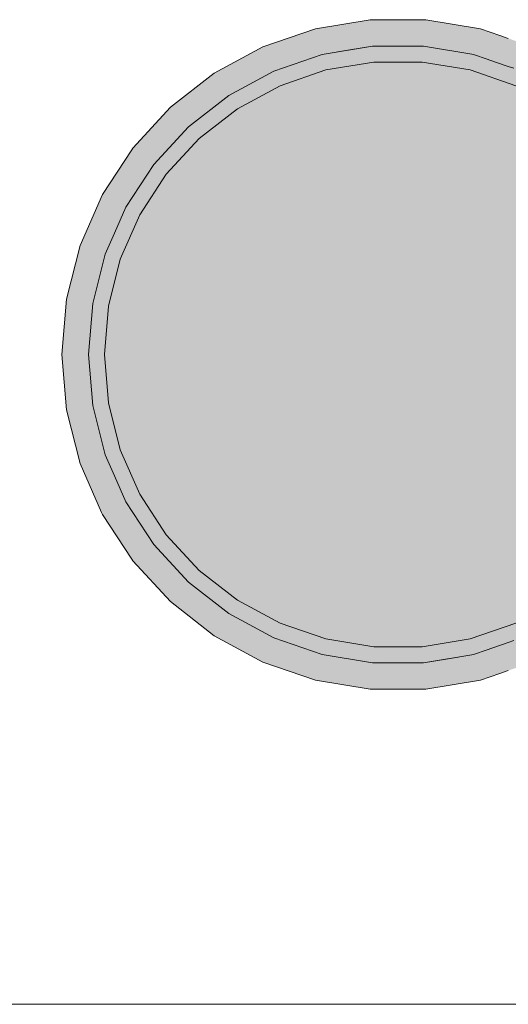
# Model space of a CAD drawing. Header units: millimetres. Extents: x 321 to 585, y -277 to 9.
# Tile 361 of 656: x 529.917 to 530.256, y -239.087 to -238.405. Entities that reach past the tile are written whole.
import ezdxf

# ---------------------------------------------------------------- set-up
doc = ezdxf.new("R2010")
doc.units = ezdxf.units.MM
doc.header["$MEASUREMENT"] = 0
doc.layers.add('IFC-Laje-Contorno', color=134, linetype='Continuous', lineweight=5)
doc.layers.add('TQ-Conexões', color=9, linetype='Continuous', lineweight=18)

msp = doc.modelspace()

# ---------------------------------------------------------------- hatches: boundary and pattern name
at = {"layer": 'TQ-Conexões', "linetype": 'Continuous'}
for points in [[(530.1266, -238.42906), (530.13464, -238.42324), (530.15998, -238.4049), (530.12208, -238.41123), (530.12512, -238.42324)], [(530.15998, -238.4049), (530.1266, -238.42906), (530.16149, -238.42324), (530.19687, -238.42324)], [(530.19687, -238.42324), (530.19737, -238.41725), (530.19839, -238.4049), (530.15998, -238.4049), (530.18798, -238.41882)], [(530.19839, -238.4049), (530.19687, -238.42324), (530.23177, -238.42906), (530.23628, -238.41123)], [(530.12208, -238.41123), (530.08575, -238.42371), (530.05196, -238.44199), (530.02165, -238.46558), (529.99562, -238.49384), (529.99488, -238.49498), (529.97462, -238.52601), (529.98552, -238.53191), (529.9908, -238.53476), (530.01015, -238.50515), (530.03411, -238.47912), (530.06203, -238.4574), (530.09314, -238.44056), (530.1266, -238.42906)], [(530.29204, -238.43421), (530.28776, -238.4319), (530.27944, -238.4274), (530.27342, -238.42414), (530.27262, -238.42371), (530.27231, -238.42441), (530.27002, -238.42962), (530.27239, -238.42906), (530.27259, -238.42434), (530.27239, -238.42906), (530.27537, -238.42761), (530.273, -238.42424), (530.27582, -238.42825), (530.27972, -238.43379), (530.28525, -238.43249), (530.27972, -238.43379), (530.27582, -238.42825), (530.27537, -238.42761), (530.27239, -238.42906), (530.27002, -238.42962), (530.26969, -238.43037), (530.27231, -238.42441), (530.26082, -238.42712), (530.27231, -238.42441), (530.27262, -238.42371), (530.25556, -238.41785), (530.24969, -238.41583), (530.23628, -238.41123), (530.2425, -238.41753), (530.24694, -238.42204), (530.23628, -238.41123), (530.23324, -238.42325), (530.23177, -238.42906), (530.23219, -238.4292), (530.23834, -238.42602), (530.2323, -238.42915), (530.23854, -238.42612), (530.2323, -238.42915), (530.23219, -238.4292), (530.23259, -238.4292), (530.23219, -238.4292), (530.24256, -238.43143), (530.24283, -238.4309), (530.24384, -238.42899), (530.24283, -238.4309), (530.24256, -238.43143), (530.24397, -238.43109), (530.25099, -238.43286), (530.2494, -238.432), (530.24659, -238.43048), (530.2494, -238.432), (530.25099, -238.43286), (530.25134, -238.43232), (530.25823, -238.43347), (530.25363, -238.42881), (530.25896, -238.43421), (530.25823, -238.43347), (530.25134, -238.43232), (530.25099, -238.43286), (530.24397, -238.43109), (530.24256, -238.43143), (530.25214, -238.43348), (530.24256, -238.43143), (530.23219, -238.4292), (530.24024, -238.43197), (530.24676, -238.43421), (530.25322, -238.43407), (530.25273, -238.4338), (530.25322, -238.43407), (530.25555, -238.43421), (530.25322, -238.43407), (530.24676, -238.43421), (530.25349, -238.43421), (530.25413, -238.43421), (530.25349, -238.43421), (530.24676, -238.43421), (530.25451, -238.43476), (530.25988, -238.43514), (530.26179, -238.43421), (530.25988, -238.43514), (530.25451, -238.43476), (530.25742, -238.43634), (530.25451, -238.43476), (530.24676, -238.43421), (530.25556, -238.43724), (530.25974, -238.43759), (530.25556, -238.43724), (530.25942, -238.43856), (530.26089, -238.43822), (530.26253, -238.43783), (530.25942, -238.43856), (530.26522, -238.44056), (530.29634, -238.4574), (530.26687, -238.43681), (530.26801, -238.43421), (530.27348, -238.43421), (530.27654, -238.43421), (530.27675, -238.43421), (530.27654, -238.43421), (530.27348, -238.43421), (530.26801, -238.43421), (530.26763, -238.43507), (530.26687, -238.43681), (530.26918, -238.43627), (530.27432, -238.43506), (530.27694, -238.43444), (530.27791, -238.43421), (530.27694, -238.43444), (530.27432, -238.43506), (530.26687, -238.43681), (530.27903, -238.44531), (530.28718, -238.44811), (530.27903, -238.44531), (530.29634, -238.4574), (530.28903, -238.44875), (530.28962, -238.44895), (530.28903, -238.44875), (530.29634, -238.4574), (530.29064, -238.4493), (530.28001, -238.43421), (530.2811, -238.43421), (530.2891, -238.43421), (530.2811, -238.43421), (530.28001, -238.43421), (530.29634, -238.4574), (530.32426, -238.47912), (530.34821, -238.50515), (530.35296, -238.50145), (530.36273, -238.49384), (530.3377, -238.46665), (530.33672, -238.46558), (530.30641, -238.44199)], [(530.16149, -238.42324), (530.14577, -238.42586), (530.1266, -238.42906), (530.11966, -238.43421), (530.1279, -238.43421), (530.11966, -238.43421), (530.09756, -238.45062), (530.1293, -238.43972), (530.14005, -238.43421), (530.15377, -238.42719), (530.16193, -238.42855)], [(530.16149, -238.42324), (530.1624, -238.43421), (530.19597, -238.43421)], [(530.19643, -238.42855), (530.19687, -238.42324), (530.16149, -238.42324), (530.18445, -238.43055), (530.19597, -238.43421), (530.22906, -238.43972), (530.2046, -238.42719), (530.19687, -238.42324)], [(530.23177, -238.42906), (530.19687, -238.42324), (530.22906, -238.43972), (530.26081, -238.45062)], [(530.06203, -238.4574), (530.03411, -238.47912), (530.01015, -238.50515), (529.9908, -238.53476), (529.98295, -238.55265), (529.97659, -238.56716), (529.98161, -238.56889), (529.98699, -238.57074), (530.00048, -238.53999), (530.01883, -238.51191), (530.04156, -238.48722), (530.06805, -238.4666), (530.09756, -238.45062), (530.1266, -238.42906), (530.09314, -238.44056)], [(530.15377, -238.42719), (530.1293, -238.43972), (530.1624, -238.43421)], [(530.15377, -238.42719), (530.15734, -238.43009), (530.1624, -238.43421), (530.16193, -238.42855), (530.16186, -238.42854)], [(530.23177, -238.42906), (530.23205, -238.42927), (530.24011, -238.432), (530.24664, -238.43421), (530.25556, -238.43724), (530.24676, -238.43421), (530.24024, -238.43197), (530.23219, -238.4292)], [(530.29634, -238.4574), (530.26522, -238.44056), (530.25938, -238.43857), (530.24925, -238.44096), (530.25938, -238.43857), (530.25552, -238.43726), (530.25942, -238.43856), (530.25556, -238.43724), (530.24662, -238.43421), (530.24658, -238.43421), (530.24277, -238.43421), (530.24658, -238.43421), (530.24662, -238.43421), (530.24009, -238.43201), (530.23205, -238.42927), (530.23679, -238.43279), (530.23871, -238.43421), (530.24784, -238.44099), (530.24814, -238.44122), (530.26081, -238.45062), (530.29032, -238.4666), (530.31681, -238.48722), (530.33954, -238.51191), (530.35789, -238.53999), (530.36291, -238.53728), (530.36757, -238.53476), (530.35892, -238.52153), (530.34821, -238.50515), (530.32426, -238.47912)], [(530.1293, -238.43972), (530.09756, -238.45062), (530.06805, -238.4666), (530.04156, -238.48722), (530.01883, -238.51191), (530.00048, -238.53999), (529.98699, -238.57074), (529.97876, -238.60326), (529.97599, -238.63671), (529.97876, -238.67015), (529.98699, -238.70269), (530.00048, -238.73343), (530.01883, -238.76152), (530.04156, -238.78621), (530.06805, -238.80683), (530.09756, -238.82279), (530.1293, -238.83369), (530.1624, -238.83921), (530.19597, -238.83921), (530.22906, -238.83369), (530.26081, -238.82279), (530.29032, -238.80683), (530.31681, -238.78621), (530.33954, -238.76152), (530.35789, -238.73343), (530.37138, -238.70269), (530.37961, -238.67015), (530.38238, -238.63671), (530.37961, -238.60326), (530.37138, -238.57074), (530.35789, -238.53999), (530.33954, -238.51191), (530.31681, -238.48722), (530.29032, -238.4666), (530.26081, -238.45062), (530.22906, -238.43972), (530.19597, -238.43421), (530.1624, -238.43421)], [(529.96952, -238.58329), (529.97462, -238.52601), (529.95919, -238.56119)], [(529.9908, -238.53476), (529.98471, -238.53147), (529.97462, -238.52601), (529.9679, -238.60146), (529.97659, -238.56716), (529.98295, -238.55265)], [(529.95919, -238.56119), (529.94975, -238.59843), (529.94658, -238.63671), (529.94975, -238.67499), (529.95919, -238.71224), (529.9679, -238.67197), (529.96498, -238.63671), (529.9679, -238.60146)], [(529.96938, -238.58361), (529.96942, -238.58309), (529.95919, -238.56119), (529.9658, -238.59176)], [(529.97619, -238.61341), (529.97659, -238.56716), (529.9679, -238.60146), (529.97328, -238.62491), (529.97599, -238.63671)], [(529.97659, -238.56716), (529.97599, -238.63671), (529.97876, -238.60326), (529.98699, -238.57074)], [(529.9679, -238.60146), (529.96952, -238.58329), (529.9658, -238.59176)], [(529.96952, -238.58329), (529.96942, -238.58309), (529.96938, -238.58361)], [(529.9679, -238.60146), (529.96498, -238.63671), (529.9679, -238.67197), (529.97599, -238.63671)], [(529.97599, -238.63671), (529.97328, -238.6485), (529.9679, -238.67197), (529.97659, -238.70626), (529.97619, -238.65999)], [(529.97599, -238.63671), (529.97659, -238.70626), (529.98699, -238.70269), (529.97876, -238.67015)], [(529.9679, -238.67197), (529.9658, -238.68166), (529.96952, -238.69013)], [(529.9908, -238.73867), (529.98296, -238.72079), (529.97659, -238.70626), (529.9679, -238.67197), (529.97462, -238.74742), (529.98471, -238.74196)], [(529.97339, -238.73825), (529.96938, -238.68982), (529.9658, -238.68166), (529.95919, -238.71224), (529.97404, -238.7461), (529.97462, -238.74742), (529.96952, -238.69013), (529.96938, -238.68982)], [(530.09756, -238.82279), (530.06805, -238.80683), (530.04156, -238.78621), (530.01883, -238.76152), (530.00048, -238.73343), (529.98699, -238.70269), (529.98161, -238.70454), (529.97659, -238.70626), (529.98296, -238.72079), (529.9908, -238.73867), (530.01015, -238.76828), (530.03411, -238.79431), (530.06203, -238.81603), (530.09314, -238.83287), (530.1266, -238.84435), (530.1293, -238.83369)], [(530.31681, -238.78621), (530.29032, -238.80683), (530.26081, -238.82279), (530.24815, -238.83219), (530.24783, -238.83243), (530.23693, -238.84065), (530.24788, -238.83246), (530.24822, -238.8322), (530.25637, -238.83413), (530.24822, -238.8322), (530.24788, -238.83246), (530.23693, -238.84065), (530.23217, -238.84421), (530.24025, -238.84144), (530.25556, -238.83618), (530.25944, -238.83485), (530.26522, -238.83287), (530.29634, -238.81603), (530.32426, -238.79431), (530.34821, -238.76828), (530.35893, -238.75188), (530.36757, -238.73867), (530.36291, -238.73615), (530.35789, -238.73343), (530.33954, -238.76152)], [(530.09314, -238.83287), (530.06203, -238.81603), (530.03411, -238.79431), (530.01015, -238.76828), (529.9908, -238.73867), (529.98552, -238.74152), (529.97462, -238.74742), (529.99488, -238.77845), (529.99562, -238.77958), (530.02165, -238.80785), (530.05196, -238.83144), (530.08575, -238.84972), (530.12208, -238.8622), (530.1266, -238.84435)], [(530.27971, -238.83964), (530.2788, -238.83921), (530.26885, -238.83708), (530.27791, -238.83921), (530.26918, -238.83715), (530.26903, -238.83727), (530.26845, -238.83698), (530.26887, -238.8374), (530.2707, -238.83921), (530.26885, -238.83742), (530.27047, -238.83921), (530.27583, -238.84516), (530.27301, -238.84917), (530.2723, -238.849), (530.26968, -238.84304), (530.26686, -238.83661), (530.26522, -238.83287), (530.26393, -238.83591), (530.26522, -238.83287), (530.25944, -238.83485), (530.26254, -238.83558), (530.2624, -238.8395), (530.26254, -238.83558), (530.26091, -238.8352), (530.25944, -238.83485), (530.25958, -238.83592), (530.25944, -238.83485), (530.25556, -238.83618), (530.24025, -238.84144), (530.254, -238.83894), (530.25457, -238.84055), (530.25507, -238.83836), (530.25742, -238.83709), (530.25507, -238.83836), (530.25457, -238.84055), (530.25365, -238.8446), (530.25825, -238.83993), (530.25988, -238.83828), (530.25365, -238.8446), (530.25805, -238.84564), (530.25963, -238.84601), (530.27177, -238.84887), (530.25963, -238.84601), (530.25805, -238.84564), (530.25365, -238.8446), (530.25457, -238.84055), (530.25389, -238.84066), (530.25457, -238.84055), (530.254, -238.83894), (530.25293, -238.84082), (530.254, -238.83894), (530.24025, -238.84144), (530.24397, -238.84231), (530.24945, -238.8414), (530.24397, -238.84231), (530.24661, -238.84294), (530.25113, -238.844), (530.24661, -238.84294), (530.24397, -238.84231), (530.24025, -238.84144), (530.24116, -238.84278), (530.24025, -238.84144), (530.23217, -238.84421), (530.23245, -238.84424), (530.24269, -238.84506), (530.23245, -238.84424), (530.23217, -238.84421), (530.23227, -238.84427), (530.23217, -238.84421), (530.23218, -238.84428), (530.23854, -238.84731), (530.23218, -238.84428), (530.2335, -238.85003), (530.23217, -238.84421), (530.23177, -238.84435), (530.23324, -238.85017), (530.23628, -238.8622), (530.24694, -238.85139), (530.24248, -238.85591), (530.23628, -238.8622), (530.24967, -238.8576), (530.25556, -238.85558), (530.27262, -238.84972), (530.27345, -238.84927), (530.27946, -238.84602), (530.28775, -238.84154), (530.29204, -238.83921), (530.28853, -238.83921), (530.28329, -238.83921), (530.28266, -238.84034), (530.28329, -238.83921), (530.28853, -238.83921), (530.29204, -238.83921), (530.30641, -238.83144), (530.33672, -238.80785), (530.3377, -238.80678), (530.36273, -238.77958), (530.35296, -238.77197), (530.34821, -238.76828), (530.32426, -238.79431), (530.29634, -238.81603), (530.26522, -238.83287), (530.28001, -238.83921), (530.27133, -238.83549), (530.26522, -238.83287), (530.27114, -238.83563), (530.26522, -238.83287), (530.26686, -238.83661), (530.26763, -238.83836), (530.26801, -238.83921), (530.26932, -238.83921), (530.26814, -238.83796), (530.26837, -238.83778), (530.26814, -238.83796), (530.26932, -238.83921), (530.26801, -238.83921), (530.26968, -238.84304), (530.27466, -238.84489), (530.27021, -238.83921), (530.27466, -238.84489), (530.26968, -238.84304), (530.27001, -238.84379), (530.27239, -238.84435), (530.27001, -238.84379), (530.2723, -238.849), (530.27301, -238.84917), (530.27538, -238.8458), (530.27583, -238.84516), (530.27047, -238.83921), (530.26881, -238.83744), (530.26845, -238.83698), (530.26903, -238.83727), (530.26918, -238.83715), (530.26885, -238.83708), (530.26919, -238.83715), (530.2788, -238.83921)], [(530.20453, -238.84625), (530.22906, -238.83369), (530.19597, -238.83921), (530.18441, -238.84289), (530.19644, -238.8449), (530.18441, -238.84289), (530.16149, -238.85017), (530.19687, -238.85017), (530.21246, -238.84757), (530.23177, -238.84435), (530.23869, -238.83921), (530.23046, -238.83921), (530.22245, -238.83921), (530.23046, -238.83921), (530.23869, -238.83921), (530.26081, -238.82279), (530.22906, -238.83369), (530.21827, -238.83921)], [(530.23177, -238.84435), (530.23217, -238.84421), (530.2369, -238.84065), (530.24783, -238.83243), (530.23679, -238.84062), (530.23204, -238.84415)], [(530.1293, -238.83369), (530.1279, -238.83921), (530.1266, -238.84435), (530.16149, -238.85017), (530.14009, -238.83921)], [(530.16149, -238.85017), (530.16193, -238.8449), (530.1624, -238.83921), (530.1293, -238.83369), (530.15384, -238.84625)], [(530.1624, -238.83921), (530.16149, -238.85017), (530.19597, -238.83921)], [(530.13464, -238.85017), (530.1266, -238.84435), (530.12513, -238.85017), (530.12208, -238.8622), (530.15998, -238.86851)], [(530.16149, -238.85017), (530.1266, -238.84435), (530.15998, -238.86851), (530.19687, -238.85017)], [(530.23177, -238.84435), (530.19687, -238.85017), (530.19839, -238.86851), (530.23628, -238.8622)], [(530.19687, -238.85017), (530.18798, -238.85459), (530.15998, -238.86851), (530.19839, -238.86851), (530.19737, -238.85615)]]:
    msp.add_hatch(color=93, dxfattribs=at).paths.add_polyline_path(points)

# ---------------------------------------------------------------- linework, layer by layer
at = {"layer": 'IFC-Laje-Contorno', "color": 7, "lineweight": 5}
msp.add_line((529.73471, -239.08665), (530.53087, -239.08665), dxfattribs=at)
at = {"layer": 'TQ-Conexões'}
for p, q in [((530.15998, -238.4049), (530.12208, -238.41123)), ((530.19839, -238.4049), (530.15998, -238.4049)), ((530.23628, -238.41123), (530.19839, -238.4049)), ((530.12208, -238.41123), (530.08575, -238.42371)), ((530.24969, -238.41583), (530.23628, -238.41123)), ((530.25556, -238.41785), (530.24969, -238.41583)), ((530.08575, -238.42371), (530.05196, -238.44199)), ((530.1266, -238.42906), (530.16149, -238.42324)), ((530.16149, -238.42324), (530.14577, -238.42586)), ((530.19687, -238.42324), (530.16149, -238.42324)), ((530.16149, -238.42324), (530.19687, -238.42324)), ((530.23177, -238.42906), (530.19687, -238.42324)), ((530.19687, -238.42324), (530.23177, -238.42906)), ((530.1266, -238.42906), (530.09314, -238.44056)), ((530.09314, -238.44056), (530.1266, -238.42906)), ((530.14577, -238.42586), (530.1266, -238.42906)), ((530.23219, -238.4292), (530.23177, -238.42906)), ((530.23177, -238.42906), (530.23219, -238.4292)), ((530.24024, -238.43197), (530.23219, -238.4292)), ((530.23219, -238.4292), (530.24024, -238.43197)), ((530.1293, -238.43972), (530.1624, -238.43421)), ((530.1624, -238.43421), (530.1293, -238.43972)), ((530.1624, -238.43421), (530.19597, -238.43421)), ((530.19597, -238.43421), (530.1624, -238.43421)), ((530.19597, -238.43421), (530.22906, -238.43972)), ((530.22906, -238.43972), (530.19597, -238.43421)), ((530.24676, -238.43421), (530.24024, -238.43197)), ((530.24024, -238.43197), (530.24676, -238.43421)), ((530.25556, -238.43724), (530.24676, -238.43421)), ((530.24676, -238.43421), (530.25556, -238.43724)), ((530.25942, -238.43856), (530.25556, -238.43724)), ((530.25556, -238.43724), (530.25942, -238.43856)), ((530.05196, -238.44199), (530.02165, -238.46558)), ((530.09314, -238.44056), (530.06203, -238.4574)), ((530.06203, -238.4574), (530.09314, -238.44056)), ((530.09756, -238.45062), (530.1293, -238.43972)), ((530.1293, -238.43972), (530.09756, -238.45062)), ((530.22906, -238.43972), (530.26081, -238.45062)), ((530.26081, -238.45062), (530.22906, -238.43972)), ((530.06805, -238.4666), (530.09756, -238.45062)), ((530.09756, -238.45062), (530.06805, -238.4666)), ((530.06203, -238.4574), (530.03411, -238.47912)), ((530.03411, -238.47912), (530.06203, -238.4574)), ((530.02165, -238.46558), (529.99562, -238.49384)), ((530.04156, -238.48722), (530.06805, -238.4666)), ((530.06805, -238.4666), (530.04156, -238.48722)), ((530.03411, -238.47912), (530.01015, -238.50515)), ((530.01015, -238.50515), (530.03411, -238.47912)), ((530.01883, -238.51191), (530.04156, -238.48722)), ((530.04156, -238.48722), (530.01883, -238.51191)), ((529.99488, -238.49498), (529.97462, -238.52601)), ((529.99562, -238.49384), (529.99488, -238.49498)), ((530.01015, -238.50515), (529.9908, -238.53476)), ((529.9908, -238.53476), (530.01015, -238.50515)), ((530.00048, -238.53999), (530.01883, -238.51191)), ((530.01883, -238.51191), (530.00048, -238.53999)), ((529.97462, -238.52601), (529.95919, -238.56119)), ((529.9908, -238.53476), (529.98295, -238.55265)), ((529.98295, -238.55265), (529.9908, -238.53476)), ((529.98699, -238.57074), (530.00048, -238.53999)), ((530.00048, -238.53999), (529.98699, -238.57074)), ((529.98295, -238.55265), (529.97659, -238.56716)), ((529.97659, -238.56716), (529.98295, -238.55265)), ((529.95919, -238.56119), (529.94975, -238.59843)), ((529.97659, -238.56716), (529.9679, -238.60146)), ((529.9679, -238.60146), (529.97659, -238.56716)), ((529.97876, -238.60326), (529.98699, -238.57074)), ((529.98699, -238.57074), (529.97876, -238.60326)), ((529.94975, -238.59843), (529.94658, -238.63671)), ((529.9679, -238.60146), (529.96498, -238.63671)), ((529.96498, -238.63671), (529.9679, -238.60146)), ((529.97599, -238.63671), (529.97876, -238.60326)), ((529.97876, -238.60326), (529.97599, -238.63671)), ((529.94658, -238.63671), (529.94975, -238.67499)), ((529.96498, -238.63671), (529.9679, -238.67197)), ((529.9679, -238.67197), (529.96498, -238.63671)), ((529.97876, -238.67015), (529.97599, -238.63671)), ((529.97599, -238.63671), (529.97876, -238.67015)), ((529.94975, -238.67499), (529.95919, -238.71224)), ((529.9679, -238.67197), (529.97659, -238.70626)), ((529.97659, -238.70626), (529.9679, -238.67197)), ((529.98699, -238.70269), (529.97876, -238.67015)), ((529.97876, -238.67015), (529.98699, -238.70269)), ((530.00048, -238.73343), (529.98699, -238.70269)), ((529.98699, -238.70269), (530.00048, -238.73343)), ((529.97659, -238.70626), (529.98296, -238.72079)), ((529.98296, -238.72079), (529.97659, -238.70626)), ((529.95919, -238.71224), (529.97404, -238.7461)), ((529.98296, -238.72079), (529.9908, -238.73867)), ((529.9908, -238.73867), (529.98296, -238.72079)), ((530.01883, -238.76152), (530.00048, -238.73343)), ((530.00048, -238.73343), (530.01883, -238.76152)), ((529.9908, -238.73867), (530.01015, -238.76828)), ((530.01015, -238.76828), (529.9908, -238.73867)), ((529.97404, -238.7461), (529.97462, -238.74742)), ((529.97462, -238.74742), (529.99488, -238.77845)), ((530.04156, -238.78621), (530.01883, -238.76152)), ((530.01883, -238.76152), (530.04156, -238.78621)), ((530.01015, -238.76828), (530.03411, -238.79431)), ((530.03411, -238.79431), (530.01015, -238.76828)), ((529.99488, -238.77845), (529.99562, -238.77958)), ((529.99562, -238.77958), (530.02165, -238.80785)), ((530.06805, -238.80683), (530.04156, -238.78621)), ((530.04156, -238.78621), (530.06805, -238.80683)), ((530.03411, -238.79431), (530.06203, -238.81603)), ((530.06203, -238.81603), (530.03411, -238.79431)), ((530.02165, -238.80785), (530.05196, -238.83144)), ((530.09756, -238.82279), (530.06805, -238.80683)), ((530.06805, -238.80683), (530.09756, -238.82279)), ((530.06203, -238.81603), (530.09314, -238.83287)), ((530.09314, -238.83287), (530.06203, -238.81603)), ((530.1293, -238.83369), (530.09756, -238.82279)), ((530.09756, -238.82279), (530.1293, -238.83369)), ((530.26081, -238.82279), (530.22906, -238.83369)), ((530.22906, -238.83369), (530.26081, -238.82279)), ((530.05196, -238.83144), (530.08575, -238.84972)), ((530.09314, -238.83287), (530.1266, -238.84435)), ((530.1266, -238.84435), (530.09314, -238.83287)), ((530.1624, -238.83921), (530.1293, -238.83369)), ((530.1293, -238.83369), (530.1624, -238.83921)), ((530.19597, -238.83921), (530.1624, -238.83921)), ((530.1624, -238.83921), (530.19597, -238.83921)), ((530.22906, -238.83369), (530.19597, -238.83921)), ((530.19597, -238.83921), (530.22906, -238.83369)), ((530.24025, -238.84144), (530.25556, -238.83618)), ((530.25556, -238.83618), (530.24025, -238.84144)), ((530.25556, -238.83618), (530.25944, -238.83485)), ((530.25944, -238.83485), (530.25556, -238.83618)), ((530.1266, -238.84435), (530.16149, -238.85017)), ((530.16149, -238.85017), (530.1266, -238.84435)), ((530.23177, -238.84435), (530.19687, -238.85017)), ((530.21246, -238.84757), (530.23177, -238.84435)), ((530.23177, -238.84435), (530.23217, -238.84421)), ((530.23217, -238.84421), (530.23177, -238.84435)), ((530.23217, -238.84421), (530.24025, -238.84144)), ((530.24025, -238.84144), (530.23217, -238.84421)), ((530.08575, -238.84972), (530.12208, -238.8622)), ((530.16149, -238.85017), (530.19687, -238.85017)), ((530.19687, -238.85017), (530.16149, -238.85017)), ((530.19687, -238.85017), (530.21246, -238.84757)), ((530.23628, -238.8622), (530.24967, -238.8576)), ((530.24967, -238.8576), (530.25556, -238.85558)), ((530.12208, -238.8622), (530.15998, -238.86851)), ((530.19839, -238.86851), (530.23628, -238.8622)), ((530.15998, -238.86851), (530.19839, -238.86851))]:
    msp.add_line(p, q, dxfattribs=at)

doc.saveas('drawing.dxf')
